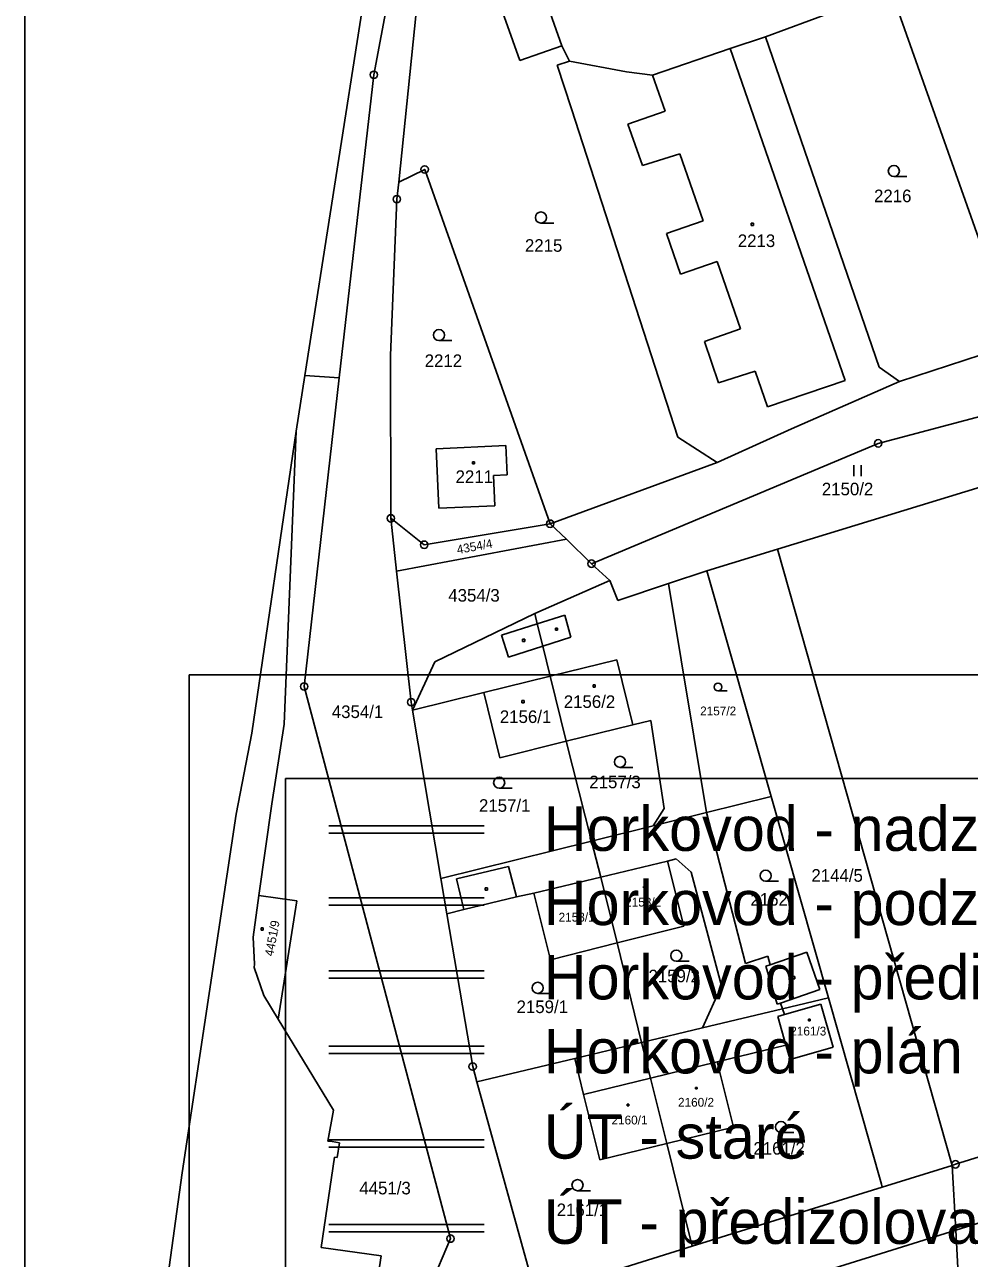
# Model space of a CAD drawing. Extents: x -468021 to -466942, y -1130484 to -1128584.
# Drawn here: x -468020.6 to -467892.9, y -1130340.9 to -1130174.2 of the extents above; entities that cross this region are included whole.
import ezdxf

# ---------------------------------------------------------------- set-up
doc = ezdxf.new("R2010")
doc.units = 0
for name, color, linetype in [('Default', 7, 'Continuous'), ('DKM', 7, 'Continuous'), ('HORKOVOD_PLÁN', 7, 'Continuous'), ('HORKOVOD_SKUTEČNOST_nadzemní', 7, 'Continuous'), ('HORKOVOD_SKUTEČNOST_podzemní', 7, 'Continuous'), ('HORKOVOD_SKUTEČNOST_předizolované potrubí', 7, 'Continuous'), ('New Level (1)', 7, 'Continuous'), ('UT_SKUTEČNOST_předizolované potrubí', 7, 'Continuous'), ('UT_SKUTEČNOST_staré', 7, 'Continuous')]:
    doc.layers.add(name, color=color, linetype=linetype)

msp = doc.modelspace()

# ---------------------------------------------------------------- linework, layer by layer
at = {"layer": 'Default'}
for points in [[(-468020.6, -1128583.91), (-466941.68, -1128583.91), (-466941.68, -1130484.41), (-468020.6, -1130484.41)], [(-467985.35, -1130276.05), (-467819.16, -1130276.05), (-467819.16, -1130467.6), (-467985.35, -1130467.6)]]:
    msp.add_lwpolyline(points, close=True, dxfattribs=at)
at = {"layer": 'DKM'}
for p, q in [((-467958.28, -1130100.24), (-467973.42, -1130180.94)), ((-467966.31, -1130116.55), (-467982.73, -1130221.58)), ((-467948.01, -1130177.04), (-467958.16, -1130148.08)), ((-467963.8, -1130150.2), (-467953.69, -1130179.03)), ((-467920.49, -1130175.81), (-467903.51, -1130169.53)), ((-467903.51, -1130169.53), (-467886.66, -1130217.28)), ((-467967.7, -1130172.53), (-467970.04, -1130195.47)), ((-467953.69, -1130179.03), (-467948.01, -1130177.04)), ((-467948.01, -1130177.04), (-467946.96, -1130179.09)), ((-467920.49, -1130175.81), (-467925.26, -1130177.38)), ((-467905.1, -1130220.47), (-467920.49, -1130175.81)), ((-467925.26, -1130177.38), (-467935.73, -1130181.01)), ((-467925.26, -1130177.38), (-467909.72, -1130222.24)), ((-467948.63, -1130179.63), (-467946.96, -1130179.09)), ((-467946.71, -1130185.54), (-467948.63, -1130179.63)), ((-467939.28, -1130180.53), (-467946.96, -1130179.09)), ((-467935.73, -1130181.01), (-467939.28, -1130180.53)), ((-467973.42, -1130180.94), (-467978.08, -1130221.88)), ((-467934.05, -1130185.87), (-467935.73, -1130181.01)), ((-467932.31, -1130229.93), (-467946.71, -1130185.54)), ((-467939.1, -1130187.63), (-467934.05, -1130185.87)), ((-467937.12, -1130193.22), (-467939.1, -1130187.63)), ((-467932.05, -1130191.61), (-467937.12, -1130193.22)), ((-467928.91, -1130200.69), (-467932.05, -1130191.61)), ((-467966.54, -1130193.73), (-467970.04, -1130195.47)), ((-467949.59, -1130241.61), (-467966.54, -1130193.73)), ((-467970.04, -1130195.47), (-467970.3, -1130197.75)), ((-467903.13, -1130194.7), (-467901.38, -1130194.7)), ((-467970.3, -1130197.75), (-467971.16, -1130218.89)), ((-467950.83, -1130200.98), (-467949.08, -1130200.98)), ((-467933.86, -1130202.41), (-467928.91, -1130200.69)), ((-467922.41, -1130201), (-467922.11, -1130201)), ((-467922.41, -1130201.3), (-467922.41, -1130201)), ((-467922.11, -1130201.3), (-467922.41, -1130201.3)), ((-467922.11, -1130201), (-467922.11, -1130201.3)), ((-467931.98, -1130207.9), (-467933.86, -1130202.41)), ((-467927.01, -1130206.16), (-467931.98, -1130207.9)), ((-467923.85, -1130215.27), (-467927.01, -1130206.16)), ((-467928.74, -1130216.97), (-467923.85, -1130215.27)), ((-467964.61, -1130216.87), (-467962.86, -1130216.87)), ((-467926.82, -1130222.57), (-467928.74, -1130216.97)), ((-467886.66, -1130217.28), (-467902.37, -1130222.39)), ((-467971.16, -1130218.89), (-467971.12, -1130240.88)), ((-467902.37, -1130222.39), (-467905.1, -1130220.47)), ((-467983.91, -1130229.09), (-467982.73, -1130221.58)), ((-467978.08, -1130221.88), (-467982.82, -1130263.61)), ((-467978.08, -1130221.88), (-467982.73, -1130221.58)), ((-467921.87, -1130220.99), (-467926.82, -1130222.57)), ((-467920.2, -1130225.81), (-467921.87, -1130220.99)), ((-467909.72, -1130222.24), (-467920.2, -1130225.81)), ((-467902.37, -1130222.39), (-467916.95, -1130228.78)), ((-467879.38, -1130223.91), (-467905.24, -1130230.75)), ((-467916.95, -1130228.78), (-467927.01, -1130233.33)), ((-467989.92, -1130269.93), (-467983.91, -1130229.09)), ((-467985.54, -1130268.7), (-467983.91, -1130229.09)), ((-467927.01, -1130233.33), (-467932.31, -1130229.93)), ((-467964.98, -1130231.47), (-467955.56, -1130231.06)), ((-467964.62, -1130239.52), (-467964.98, -1130231.47)), ((-467955.56, -1130231.06), (-467955.39, -1130235)), ((-467905.24, -1130230.75), (-467943.99, -1130247.01)), ((-467960.09, -1130233.23), (-467959.79, -1130233.23)), ((-467960.09, -1130233.53), (-467960.09, -1130233.23)), ((-467959.79, -1130233.53), (-467960.09, -1130233.53)), ((-467959.79, -1130233.23), (-467959.79, -1130233.53)), ((-467949.59, -1130241.61), (-467927.01, -1130233.33)), ((-467908.56, -1130235.19), (-467908.56, -1130233.69)), ((-467907.56, -1130233.69), (-467907.56, -1130235.19)), ((-467955.39, -1130235), (-467957.24, -1130235.08)), ((-467957.24, -1130235.08), (-467957.05, -1130239.2)), ((-467918.86, -1130245.04), (-467883.61, -1130234.25)), ((-467957.05, -1130239.2), (-467964.62, -1130239.52)), ((-467971.12, -1130240.88), (-467970.33, -1130248.03)), ((-467971.12, -1130240.88), (-467966.6, -1130244.45)), ((-467966.6, -1130244.45), (-467949.59, -1130241.61)), ((-467947.38, -1130243.71), (-467949.59, -1130241.61)), ((-467947.38, -1130243.71), (-467970.33, -1130248.03)), ((-467943.99, -1130247.01), (-467947.38, -1130243.71)), ((-467928.39, -1130247.96), (-467918.86, -1130245.04)), ((-467918.86, -1130245.04), (-467895.26, -1130328.32)), ((-467943.99, -1130247.01), (-467941.5, -1130249.28)), ((-467970.33, -1130248.03), (-467968.37, -1130265.72)), ((-467933.59, -1130249.68), (-467928.39, -1130247.96)), ((-467928.39, -1130247.96), (-467919.71, -1130278.47)), ((-467951.67, -1130253.73), (-467941.5, -1130249.28)), ((-467941.5, -1130249.28), (-467940.42, -1130252)), ((-467940.42, -1130252), (-467933.59, -1130249.68)), ((-467928.47, -1130280.65), (-467933.59, -1130249.68)), ((-467965.19, -1130260.29), (-467951.67, -1130253.73)), ((-467951.67, -1130253.73), (-467951.32, -1130255.16)), ((-467951.32, -1130255.16), (-467947.6, -1130253.98)), ((-467946.77, -1130256.96), (-467947.6, -1130253.98)), ((-467956.14, -1130256.68), (-467951.32, -1130255.16)), ((-467951.32, -1130255.16), (-467950.57, -1130258.16)), ((-467956.14, -1130256.68), (-467955.21, -1130259.63)), ((-467953.32, -1130257.21), (-467953.02, -1130257.21)), ((-467953.32, -1130257.51), (-467953.32, -1130257.21)), ((-467953.02, -1130257.21), (-467953.02, -1130257.51)), ((-467950.57, -1130258.16), (-467946.77, -1130256.96)), ((-467948.87, -1130255.71), (-467948.57, -1130255.71)), ((-467948.87, -1130256.01), (-467948.87, -1130255.71)), ((-467948.57, -1130256.01), (-467948.87, -1130256.01)), ((-467948.57, -1130255.71), (-467948.57, -1130256.01)), ((-467955.21, -1130259.63), (-467950.57, -1130258.16)), ((-467953.02, -1130257.51), (-467953.32, -1130257.51)), ((-467950.57, -1130258.16), (-467949.57, -1130262.22)), ((-467965.19, -1130260.29), (-467968.18, -1130266.82)), ((-467949.57, -1130262.22), (-467940.58, -1130260)), ((-467940.58, -1130260), (-467938.41, -1130268.79)), ((-467958.55, -1130264.44), (-467949.57, -1130262.22)), ((-467949.57, -1130262.22), (-467947.4, -1130271.01)), ((-467982.82, -1130263.61), (-467963.06, -1130338.22)), ((-467943.78, -1130263.4), (-467943.48, -1130263.4)), ((-467943.78, -1130263.7), (-467943.78, -1130263.4)), ((-467943.48, -1130263.7), (-467943.78, -1130263.7)), ((-467943.48, -1130263.4), (-467943.48, -1130263.7)), ((-467958.55, -1130264.44), (-467968.18, -1130266.82)), ((-467956.38, -1130273.23), (-467958.55, -1130264.44)), ((-467953.39, -1130265.52), (-467953.09, -1130265.52)), ((-467953.39, -1130265.82), (-467953.39, -1130265.52)), ((-467953.09, -1130265.52), (-467953.09, -1130265.82)), ((-467926.9, -1130264.2), (-467925.67, -1130264.2)), ((-467968.37, -1130265.72), (-467968.18, -1130266.82)), ((-467968.18, -1130266.82), (-467964.34, -1130289.56)), ((-467953.09, -1130265.82), (-467953.39, -1130265.82)), ((-467985.54, -1130268.7), (-467987.19, -1130279.45)), ((-467938.41, -1130268.79), (-467947.4, -1130271.01)), ((-467938.41, -1130268.79), (-467935.97, -1130268.19)), ((-467935.97, -1130268.19), (-467934.16, -1130280.09)), ((-467992, -1130280.87), (-467989.92, -1130269.93)), ((-467947.4, -1130271.01), (-467956.38, -1130273.23)), ((-467943.98, -1130284.5), (-467947.4, -1130271.01)), ((-467940.14, -1130274.54), (-467938.39, -1130274.54)), ((-467956.47, -1130277.36), (-467954.72, -1130277.36)), ((-467928.47, -1130280.65), (-467919.71, -1130278.47)), ((-467919.71, -1130278.47), (-467911.98, -1130305.67)), ((-467987.19, -1130279.45), (-467988.94, -1130291.87)), ((-467935.66, -1130282.44), (-467934.16, -1130280.09)), ((-467935.66, -1130282.44), (-467928.47, -1130280.65)), ((-467928.47, -1130280.65), (-467923.2, -1130301.06)), ((-467992, -1130280.87), (-467999.32, -1130329.33)), ((-467943.98, -1130284.5), (-467935.66, -1130282.44)), ((-467964.34, -1130289.56), (-467943.98, -1130284.5)), ((-467943.98, -1130284.5), (-467942.75, -1130289.36)), ((-467942.75, -1130289.36), (-467933.74, -1130287.2)), ((-467933.74, -1130287.2), (-467932.53, -1130286.91)), ((-467933.74, -1130287.2), (-467931.53, -1130295.98)), ((-467932.53, -1130286.91), (-467930.53, -1130288.72)), ((-467962.24, -1130289.6), (-467955.22, -1130287.93)), ((-467955.22, -1130287.93), (-467954.15, -1130292.04)), ((-467930.53, -1130288.72), (-467926.44, -1130304.05)), ((-467964.34, -1130289.56), (-467963.54, -1130294.31)), ((-467961.23, -1130293.75), (-467962.24, -1130289.6)), ((-467951.77, -1130291.53), (-467942.75, -1130289.36)), ((-467942.75, -1130289.36), (-467940.53, -1130298.26)), ((-467936.95, -1130290.62), (-467936.74, -1130290.62)), ((-467936.95, -1130290.83), (-467936.95, -1130290.62)), ((-467936.74, -1130290.62), (-467936.74, -1130290.83)), ((-467920.46, -1130289.93), (-467918.71, -1130289.93)), ((-467989.73, -1130297.47), (-467988.94, -1130291.87)), ((-467988.94, -1130291.87), (-467983.81, -1130292.58)), ((-467954.15, -1130292.04), (-467961.23, -1130293.75)), ((-467958.35, -1130290.83), (-467958.05, -1130290.83)), ((-467958.35, -1130291.13), (-467958.35, -1130290.83)), ((-467958.05, -1130291.13), (-467958.35, -1130291.13)), ((-467958.05, -1130290.83), (-467958.05, -1130291.13)), ((-467951.77, -1130291.53), (-467954.15, -1130292.04)), ((-467949.52, -1130300.53), (-467951.77, -1130291.53)), ((-467936.74, -1130290.83), (-467936.95, -1130290.83)), ((-467983.81, -1130292.58), (-467986.32, -1130308.58)), ((-467961.23, -1130293.75), (-467963.54, -1130294.31)), ((-467945.77, -1130292.74), (-467945.56, -1130292.74)), ((-467945.77, -1130292.95), (-467945.77, -1130292.74)), ((-467945.56, -1130292.95), (-467945.77, -1130292.95)), ((-467945.56, -1130292.74), (-467945.56, -1130292.95)), ((-467963.54, -1130294.31), (-467960.05, -1130314.97)), ((-467988.65, -1130296.22), (-467988.35, -1130296.22)), ((-467988.65, -1130296.52), (-467988.65, -1130296.22)), ((-467988.35, -1130296.52), (-467988.65, -1130296.52)), ((-467988.35, -1130296.22), (-467988.35, -1130296.52)), ((-467940.53, -1130298.26), (-467931.53, -1130295.98)), ((-467989.56, -1130301.11), (-467989.73, -1130297.47)), ((-467949.52, -1130300.53), (-467940.53, -1130298.26)), ((-467937.22, -1130311.71), (-467940.53, -1130298.26)), ((-467923.2, -1130301.06), (-467920.16, -1130300.04)), ((-467920.16, -1130300.04), (-467919.85, -1130301.22)), ((-467919.85, -1130301.22), (-467914.87, -1130299.49)), ((-467914.87, -1130299.49), (-467913.12, -1130304.54)), ((-467989.57, -1130301.6), (-467989.56, -1130301.11)), ((-467988.3, -1130305.37), (-467989.57, -1130301.6)), ((-467932.54, -1130300.73), (-467930.79, -1130300.73)), ((-467919.85, -1130301.22), (-467920.41, -1130301.41)), ((-467920.41, -1130301.41), (-467918.9, -1130306.55)), ((-467916.81, -1130302.8), (-467916.51, -1130302.8)), ((-467916.81, -1130303.1), (-467916.81, -1130302.8)), ((-467916.51, -1130303.1), (-467916.81, -1130303.1)), ((-467916.51, -1130302.8), (-467916.51, -1130303.1)), ((-467986.32, -1130308.58), (-467988.3, -1130305.37)), ((-467951.26, -1130305.08), (-467949.51, -1130305.08)), ((-467926.44, -1130304.05), (-467928.97, -1130309.73)), ((-467913.12, -1130304.54), (-467918.44, -1130306.39)), ((-467928.97, -1130309.73), (-467918.18, -1130307.15)), ((-467918.44, -1130306.39), (-467918.9, -1130306.55)), ((-467918.18, -1130307.15), (-467918.44, -1130306.39)), ((-467918.18, -1130307.15), (-467911.98, -1130305.67)), ((-467918.18, -1130307.15), (-467917.91, -1130307.95)), ((-467917.91, -1130307.95), (-467913, -1130306.54)), ((-467913, -1130306.54), (-467911.32, -1130312.35)), ((-467911.98, -1130305.67), (-467904.81, -1130330.87)), ((-467986.32, -1130308.58), (-467978.88, -1130320.86)), ((-467918.81, -1130308.21), (-467917.91, -1130307.95)), ((-467917.71, -1130312.06), (-467918.81, -1130308.21)), ((-467914.65, -1130308.57), (-467914.44, -1130308.57)), ((-467914.65, -1130308.78), (-467914.65, -1130308.57)), ((-467914.44, -1130308.78), (-467914.65, -1130308.78)), ((-467914.44, -1130308.57), (-467914.44, -1130308.78)), ((-467937.22, -1130311.71), (-467928.97, -1130309.73)), ((-467946.25, -1130313.87), (-467937.22, -1130311.71)), ((-467936.03, -1130316.54), (-467937.22, -1130311.71)), ((-467917.71, -1130312.06), (-467927, -1130314.33)), ((-467917.15, -1130314.03), (-467917.71, -1130312.06)), ((-467959.48, -1130317.04), (-467946.25, -1130313.87)), ((-467945.06, -1130318.75), (-467946.25, -1130313.87)), ((-467911.32, -1130312.35), (-467917.15, -1130314.03)), ((-467960.05, -1130314.97), (-467959.48, -1130317.04)), ((-467927, -1130314.33), (-467936.03, -1130316.54)), ((-467924.8, -1130323.14), (-467927, -1130314.33)), ((-467894.8, -1130328.18), (-467853.01, -1130315.17)), ((-467959.48, -1130317.04), (-467951.53, -1130345.84)), ((-467936.03, -1130316.54), (-467945.06, -1130318.75)), ((-467933.83, -1130325.36), (-467936.03, -1130316.54)), ((-467945.06, -1130318.75), (-467942.86, -1130327.57)), ((-467929.92, -1130317.79), (-467929.71, -1130317.79)), ((-467929.92, -1130318), (-467929.92, -1130317.79)), ((-467929.71, -1130318), (-467929.92, -1130318)), ((-467929.71, -1130317.79), (-467929.71, -1130318)), ((-467894.77, -1130337.08), (-467831.76, -1130317.47)), ((-467939.17, -1130320.05), (-467938.96, -1130320.05)), ((-467939.17, -1130320.26), (-467939.17, -1130320.05)), ((-467938.96, -1130320.26), (-467939.17, -1130320.26)), ((-467938.96, -1130320.05), (-467938.96, -1130320.26)), ((-467978.88, -1130320.86), (-467979.62, -1130325.05)), ((-467933.83, -1130325.36), (-467924.8, -1130323.14)), ((-467918.38, -1130323.88), (-467916.63, -1130323.88)), ((-467979.62, -1130325.05), (-467979.05, -1130325.11)), ((-467979.05, -1130325.11), (-467978.06, -1130325.26)), ((-467978.06, -1130325.26), (-467978.35, -1130327.25)), ((-467942.86, -1130327.57), (-467933.83, -1130325.36)), ((-467930.38, -1130339.26), (-467933.83, -1130325.36)), ((-467978.75, -1130327.2), (-467980.52, -1130339.41)), ((-467978.35, -1130327.25), (-467978.75, -1130327.2)), ((-467904.7, -1130331.26), (-467895.26, -1130328.32)), ((-467895.26, -1130328.32), (-467894.8, -1130328.18)), ((-467895.26, -1130328.32), (-467894.77, -1130337.08)), ((-467999.32, -1130329.33), (-468004.92, -1130370.14)), ((-467945.88, -1130331.74), (-467944.13, -1130331.74)), ((-467930.38, -1130339.26), (-467904.7, -1130331.26)), ((-467904.81, -1130330.87), (-467904.7, -1130331.26)), ((-467949.12, -1130354), (-467894.77, -1130337.08)), ((-467894.77, -1130337.08), (-467893.81, -1130354.31)), ((-467963.06, -1130338.22), (-467968.81, -1130351.8)), ((-467980.52, -1130339.41), (-467972.42, -1130340.54)), ((-467972.42, -1130340.54), (-467972.63, -1130342.03)), ((-467951.53, -1130345.84), (-467930.38, -1130339.26))]:
    msp.add_line(p, q, dxfattribs=at)
for centre, radius in [((-467973.42, -1130180.94), 0.5), ((-467973.42, -1130180.94), 0.01), ((-467966.54, -1130193.73), 0.5), ((-467966.54, -1130193.73), 0.01), ((-467903.13, -1130193.95), 0.75), ((-467970.3, -1130197.75), 0.5), ((-467970.3, -1130197.75), 0.01), ((-467950.83, -1130200.23), 0.75), ((-467964.61, -1130216.12), 0.75), ((-467905.24, -1130230.75), 0.5), ((-467905.24, -1130230.75), 0.01), ((-467971.12, -1130240.88), 0.5), ((-467971.12, -1130240.88), 0.01), ((-467949.59, -1130241.61), 0.5), ((-467949.59, -1130241.61), 0.01), ((-467966.6, -1130244.45), 0.5), ((-467966.6, -1130244.45), 0.01), ((-467943.99, -1130247.01), 0.5), ((-467943.99, -1130247.01), 0.01), ((-467982.82, -1130263.61), 0.5), ((-467982.82, -1130263.61), 0.01), ((-467926.9, -1130263.68), 0.525), ((-467968.37, -1130265.72), 0.5), ((-467968.37, -1130265.72), 0.01), ((-467940.14, -1130273.79), 0.75), ((-467956.47, -1130276.61), 0.75), ((-467920.46, -1130289.18), 0.75), ((-467932.54, -1130299.98), 0.75), ((-467951.26, -1130304.33), 0.75), ((-467960.05, -1130314.97), 0.5), ((-467960.05, -1130314.97), 0.01), ((-467918.38, -1130323.13), 0.75), ((-467894.8, -1130328.18), 0.5), ((-467894.8, -1130328.18), 0.01), ((-467945.88, -1130330.99), 0.75), ((-467963.06, -1130338.22), 0.5), ((-467963.06, -1130338.22), 0.01)]:
    msp.add_circle(centre, radius, dxfattribs=at)
at = {"layer": 'HORKOVOD_PLÁN'}
for p, q in [((-467979.49, -1130312.19), (-467958.52, -1130312.19)), ((-467979.49, -1130313.19), (-467958.52, -1130313.19))]:
    msp.add_line(p, q, dxfattribs=at)
at = {"layer": 'HORKOVOD_SKUTEČNOST_nadzemní'}
for p, q in [((-467979.49, -1130282.43), (-467958.52, -1130282.43)), ((-467979.49, -1130283.43), (-467958.52, -1130283.43))]:
    msp.add_line(p, q, dxfattribs=at)
at = {"layer": 'HORKOVOD_SKUTEČNOST_podzemní'}
for p, q in [((-467979.49, -1130292.15), (-467958.52, -1130292.15)), ((-467979.49, -1130293.15), (-467958.52, -1130293.15))]:
    msp.add_line(p, q, dxfattribs=at)
at = {"layer": 'HORKOVOD_SKUTEČNOST_předizolované potrubí'}
for p, q in [((-467979.49, -1130302.01), (-467958.52, -1130302.01)), ((-467979.49, -1130303.01), (-467958.52, -1130303.01))]:
    msp.add_line(p, q, dxfattribs=at)
at = {"layer": 'New Level (1)'}
msp.add_lwpolyline([(-467998.35, -1130262.02), (-467813.47, -1130262.02), (-467813.47, -1130482.1), (-467998.35, -1130482.1)], close=True, dxfattribs=at)
at = {"layer": 'UT_SKUTEČNOST_předizolované potrubí'}
for p, q in [((-467979.49, -1130336.3), (-467958.52, -1130336.3)), ((-467979.49, -1130337.3), (-467958.52, -1130337.3))]:
    msp.add_line(p, q, dxfattribs=at)
at = {"layer": 'UT_SKUTEČNOST_staré'}
for p, q in [((-467979.49, -1130324.86), (-467958.52, -1130324.86)), ((-467979.49, -1130325.86), (-467958.52, -1130325.86))]:
    msp.add_line(p, q, dxfattribs=at)

# ---------------------------------------------------------------- texts
at = {"layer": 'Default'}
for s, p in [('Horkovod - nadzemní', (-467950.45, -1130285.82)), ('Horkovod - podzemní', (-467950.45, -1130295.85)), ('Horkovod - předizolované potrubí', (-467950.45, -1130305.89)), ('Horkovod - plán', (-467950.45, -1130315.89)), ('ÚT - staré', (-467950.45, -1130327.41)), ('ÚT - předizolované potrubí', (-467950.45, -1130338.93))]:
    msp.add_text(s, height=6, dxfattribs=at).set_placement(p)
at = {"layer": 'DKM'}
for s, height, p in [('2216', 1.7, (-467905.81, -1130198.16)), ('2215', 1.7, (-467952.99, -1130204.86)), ('2213', 1.7, (-467924.22, -1130204.22)), ('2212', 1.7, (-467966.54, -1130220.43)), ('2211', 1.7, (-467962.36, -1130236.1)), ('2150/2', 1.7, (-467912.86, -1130237.77)), ('4354/3', 1.7, (-467963.35, -1130252.14)), ('2156/2', 1.7, (-467947.74, -1130266.51)), ('4354/1', 1.7, (-467979.09, -1130267.87)), ('2156/1', 1.7, (-467956.38, -1130268.54)), ('2157/2', 1.19, (-467929.31, -1130267.51)), ('2157/3', 1.7, (-467944.29, -1130277.36)), ('2157/1', 1.7, (-467959.2, -1130280.54)), ('2144/5', 1.7, (-467914.27, -1130289.99)), ('2158/2', 1.19, (-467939.44, -1130293.34)), ('2162', 1.7, (-467922.51, -1130293.22)), ('2158/1', 1.19, (-467948.44, -1130295.37)), ('2159/2', 1.7, (-467936.29, -1130303.58)), ('2159/1', 1.7, (-467954.12, -1130307.74)), ('2161/3', 1.19, (-467917.13, -1130310.77)), ('2160/2', 1.19, (-467932.3, -1130320.39)), ('2160/1', 1.19, (-467941.29, -1130322.79)), ('2161/2', 1.7, (-467922.11, -1130326.87)), ('4451/3', 1.7, (-467975.37, -1130332.24)), ('2161/1', 1.7, (-467948.7, -1130335.18))]:
    msp.add_text(s, height=height, dxfattribs=at).set_placement(p)
for s, rotation, p in [('4354/4', 10.4599, (-467962.08, -1130245.71)), ('4451/9', 79.599, (-467987.01, -1130300.13))]:
    msp.add_text(s, height=1.19, rotation=rotation, dxfattribs=at).set_placement(p)

doc.saveas('drawing.dxf')
